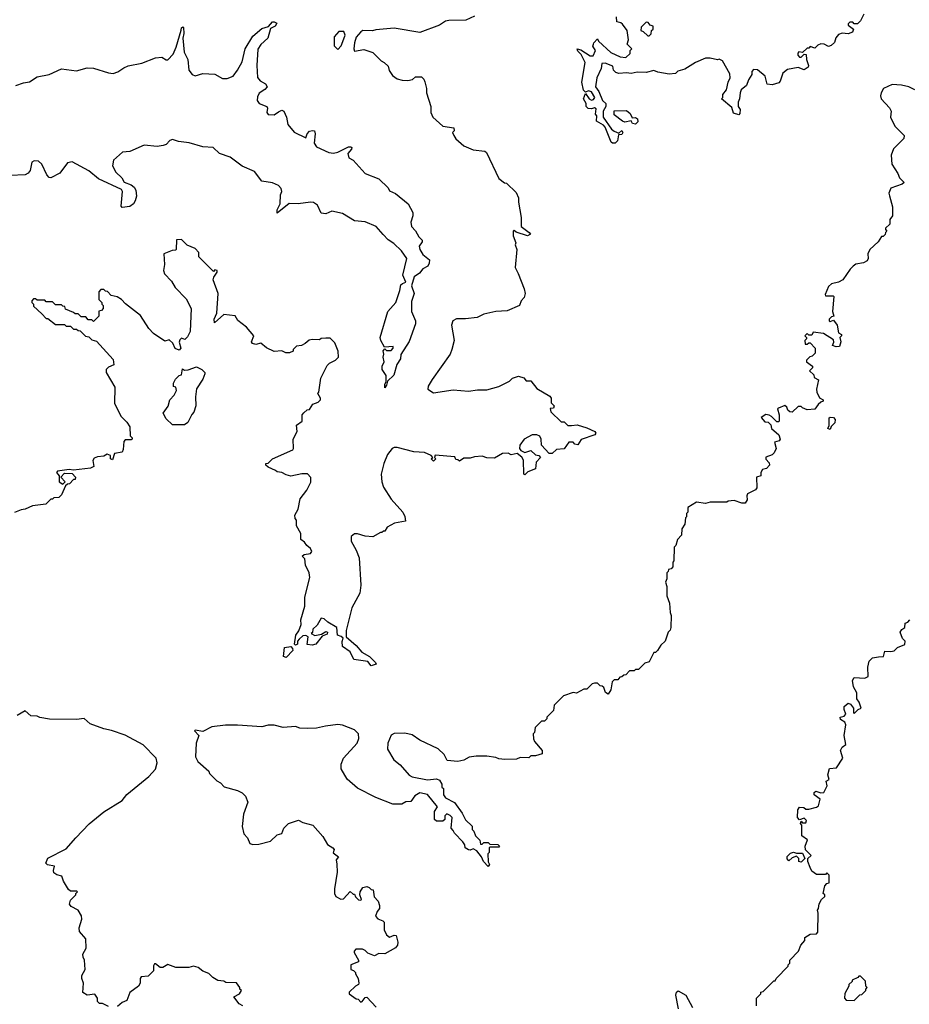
# Model space of a CAD drawing. Extents: x 2210602 to 2357277, y 510288 to 673808.
# Tile 438 of 464: x 2309540 to 2315397, y 657295 to 663777. Entities that reach past the tile are written whole.
import ezdxf

# ---------------------------------------------------------------- set-up
doc = ezdxf.new("R2010")
doc.units = 0

msp = doc.modelspace()

# ---------------------------------------------------------------- linework, layer by layer
at = {"layer": '0CON05XD'}
for points in [[(2315096.7, 663813.3), (2315075, 663770), (2315055, 663750), (2315035, 663750), (2315025, 663760), (2315005, 663760), (2314995, 663750), (2314995, 663740), (2315030, 663715), (2315022.5, 663695), (2314995, 663683.3), (2314955, 663687.5), (2314931.7, 663678.3), (2314913, 663657), (2314903.6, 663626.4), (2314883.6, 663606.4), (2314865, 663600), (2314836.4, 663616.4), (2314815, 663617.5), (2314795, 663610), (2314775, 663590), (2314745, 663600), (2314735, 663590), (2314725, 663590), (2314695, 663560), (2314670, 663565), (2314663, 663557), (2314662.5, 663542.5), (2314675, 663530), (2314685, 663530), (2314705, 663550), (2314718.3, 663548.3), (2314720, 663515), (2314734.3, 663475), (2314730.6, 663465), (2314705, 663447.8), (2314665, 663462), (2314595, 663450), (2314563.8, 663425), (2314547.7, 663372.3), (2314538.3, 663361.7), (2314495, 663347.5), (2314461.7, 663351.7), (2314447.5, 663405), (2314397, 663447), (2314371.7, 663448.3), (2314360, 663435), (2314360, 663415), (2314338.3, 663381.7), (2314326.1, 663343.9), (2314290, 663315), (2314282.5, 663295), (2314280, 663255), (2314270, 663235), (2314270, 663205), (2314282.5, 663185), (2314281.7, 663158.3), (2314275, 663150), (2314240.7, 663160.7), (2314228.3, 663198.3), (2314160, 663255), (2314170, 663265), (2314170, 663285), (2314193.3, 663315), (2314203.8, 663365), (2314216.7, 663395), (2314215, 663420), (2314166.4, 663506.4), (2314145, 663517.5), (2314135, 663512.5), (2314085, 663523.3), (2314055, 663523.3), (2313990, 663495), (2313919.3, 663450.7), (2313873, 663437), (2313857, 663423), (2313815, 663417.5), (2313740.7, 663430.7), (2313715, 663442.5), (2313665, 663430), (2313605, 663432.5), (2313565, 663422.5), (2313535, 663427.5), (2313485, 663422.5), (2313465, 663430), (2313450, 663445), (2313445, 663470), (2313395, 663490), (2313371.7, 663488.3), (2313367.5, 663455), (2313340, 663395), (2313330, 663335), (2313353.3, 663305), (2313377.5, 663245), (2313400, 663225), (2313400, 663205), (2313382.5, 663175), (2313382.5, 663135), (2313437, 663057), (2313453.6, 663043.6), (2313485, 663030), (2313505, 663047.5), (2313510, 663035), (2313505, 663020), (2313481.7, 663018.3), (2313475, 662980), (2313460, 662965), (2313443, 662963), (2313435, 662970), (2313395, 663070), (2313383, 663083), (2313338.3, 663108.3), (2313340, 663145), (2313330, 663155), (2313335, 663190), (2313325, 663197.5), (2313305, 663190), (2313281.7, 663191.7), (2313270, 663205), (2313270, 663225), (2313252.5, 663255), (2313265, 663290), (2313290, 663255), (2313305, 663247.5), (2313318.8, 663251.2), (2313327.5, 663265), (2313305, 663302.5), (2313285, 663307.5), (2313265, 663300), (2313253, 663313), (2313240, 663365), (2313262.5, 663495), (2313237, 663547), (2313215, 663570), (2313210, 663585), (2313235, 663577.5), (2313295, 663540), (2313315, 663540), (2313330, 663575), (2313313, 663603), (2313317.5, 663615), (2313320, 663625), (2313345, 663650), (2313350, 663635), (2313431.7, 663561.7), (2313493, 663533), (2313531.7, 663528.3), (2313560, 663555), (2313560, 663575), (2313570, 663585), (2313540, 663615), (2313547.5, 663645), (2313540, 663705), (2313508.3, 663748.3), (2313497, 663757), (2313471.7, 663761.7), (2313470, 663795)], [(2309515, 663344.4), (2309565, 663361.4), (2309605, 663366.9), (2309655, 663400), (2309735, 663416.7), (2309815, 663452.5), (2309915, 663440), (2309985, 663460), (2310025, 663458.8), (2310125, 663426.7), (2310155, 663422.5), (2310187, 663433), (2310225, 663460), (2310255, 663472.5), (2310345, 663490), (2310435, 663525.5), (2310475, 663530), (2310505, 663512), (2310515, 663512), (2310549.7, 663550.3), (2310570.4, 663595), (2310602.1, 663707.9), (2310605, 663722.5), (2310615, 663730), (2310618, 663725), (2310620, 663685), (2310614, 663655), (2310622.3, 663562.3), (2310646.2, 663515), (2310653.8, 663445), (2310675, 663416.7), (2310695, 663408), (2310745, 663423.1), (2310825, 663418), (2310875, 663388.8), (2310905, 663389.2), (2310944.5, 663405.5), (2310974.3, 663445), (2311005, 663500), (2311023.5, 663585), (2311075, 663667.5), (2311135, 663718.9), (2311178, 663732), (2311205, 663762), (2311215, 663763.8), (2311232.5, 663755), (2311221.2, 663735), (2311191.7, 663718.3), (2311173.8, 663655), (2311126.8, 663613.2), (2311107.3, 663582.7), (2311101.4, 663475), (2311105.8, 663395.8), (2311123.3, 663375), (2311157.5, 663355), (2311170, 663335), (2311155, 663317.5), (2311116.4, 663293.6), (2311105, 663270), (2311103.8, 663245), (2311117.5, 663225), (2311167.5, 663205), (2311172.5, 663195), (2311167.5, 663165), (2311175, 663153.3), (2311215, 663151.2), (2311245, 663171.2), (2311265, 663181.2), (2311280, 663175), (2311296, 663135), (2311306.1, 663086.1), (2311346.4, 663036.4), (2311425, 663000), (2311432.5, 663025), (2311447.7, 663042.3), (2311468.3, 663048.3), (2311480, 663045), (2311485.6, 663025), (2311478.8, 662965), (2311495, 662940), (2311575, 662903.3), (2311605, 662898.8), (2311635, 662903.8), (2311705, 662939.2), (2311720.7, 662940.7), (2311726.2, 662936.2), (2311723.8, 662925), (2311701.2, 662895), (2311707, 662867), (2311735, 662852.5), (2311813.6, 662763.6), (2311905, 662730), (2311965, 662670), (2311975, 662650), (2312015, 662632.5), (2312097.5, 662565), (2312127.7, 662507.7), (2312128.5, 662485), (2312115.4, 662445), (2312118.9, 662415), (2312146.7, 662386.7), (2312167.2, 662347.2), (2312188.8, 662325), (2312188.9, 662315), (2312170.9, 662285), (2312174.3, 662264.3), (2312195, 662231.1), (2312237.5, 662195), (2312236.7, 662175), (2312227.5, 662155), (2312195, 662136), (2312171.2, 662108.8), (2312138, 662085), (2312118.6, 662025), (2312137.5, 661975), (2312119.3, 661920.7), (2312120, 661855), (2312146.7, 661795), (2312146.2, 661775), (2312105, 661657.5), (2312048.3, 661571.7), (2312047.5, 661545), (2312022, 661508), (2312002.7, 661437.3), (2311961.7, 661398.3), (2311955, 661370), (2311943, 661353), (2311943.3, 661375), (2311952.5, 661395), (2311952.5, 661435), (2311927.5, 661475), (2311927.5, 661495), (2311940, 661525), (2311932.5, 661555), (2311937.5, 661575), (2311932.5, 661597.5), (2311945, 661610), (2311955, 661600), (2311985, 661600), (2312000, 661615), (2312000, 661625), (2311941.7, 661621.7), (2311916.7, 661665), (2311913.3, 661685), (2311964.3, 661855), (2312015.9, 661914.1), (2312043.8, 661995), (2312049.3, 662030.7), (2312059.3, 662040.7), (2312081.7, 662048.3), (2312062.9, 662095), (2312088.6, 662205), (2312054.4, 662254.4), (2312003.4, 662303.4), (2311966.8, 662326.8), (2311933.4, 662363.4), (2311886.7, 662415), (2311815, 662446.2), (2311745, 662452.5), (2311665, 662501.4), (2311595, 662516.2), (2311555, 662498), (2311525, 662503.3), (2311501.2, 662555), (2311475, 662572.5), (2311455, 662575.8), (2311374.3, 662564.3), (2311315, 662567.5), (2311235, 662502.5), (2311234.3, 662525), (2311254.4, 662565), (2311256.8, 662623.2), (2311265.8, 662645), (2311261.2, 662665), (2311243.3, 662685), (2311205, 662702), (2311134.5, 662714.5), (2311085, 662778.1), (2311005, 662813.5), (2310925, 662872.5), (2310855, 662895.7), (2310814.6, 662934.6), (2310745, 662940.6), (2310655, 662967.3), (2310585, 662974.5), (2310545, 662988.1), (2310528.7, 662981.3), (2310505, 662955.7), (2310485, 662947.8), (2310445, 662943.1), (2310360, 662950), (2310265, 662910), (2310217.5, 662905), (2310157.7, 662852.3), (2310150.8, 662815), (2310172.7, 662772.7), (2310212.5, 662735), (2310227, 662707), (2310275, 662688.8), (2310294.2, 662674.2), (2310305.5, 662655.5), (2310309.4, 662615), (2310300.8, 662585), (2310289.2, 662565), (2310265, 662547.5), (2310215, 662540), (2310208.3, 662548.3), (2310216.7, 662645), (2310209.3, 662659.3), (2310058.6, 662728.6), (2309995, 662782), (2309885, 662841.4), (2309855, 662834.2), (2309805, 662765.8), (2309745, 662735.8), (2309735, 662738), (2309719.2, 662755), (2309685.8, 662825), (2309663.3, 662845), (2309635, 662847.5), (2309620, 662840), (2309609.2, 662785), (2309595, 662765.5), (2309575, 662755.6), (2309478.3, 662751.7)], [(2312535, 663800), (2312477, 663773), (2312365, 663772.5), (2312343, 663767), (2312305, 663740), (2312175, 663692.5), (2312005, 663720), (2311885, 663710), (2311863, 663703), (2311800, 663705), (2311785, 663697.5), (2311755, 663662.5), (2311744, 663625), (2311740, 663585), (2311745, 663570), (2311805, 663580), (2311865, 663560), (2311920, 663505), (2311940, 663495), (2311965, 663470), (2311973.3, 663443.3), (2311995, 663410), (2312025, 663387.5), (2312058.3, 663378.3), (2312095, 663377.5), (2312127, 663383), (2312145, 663400), (2312185, 663400), (2312200, 663385), (2312207, 663367), (2312217.5, 663325), (2312217.5, 663295), (2312246.7, 663205), (2312246.7, 663165), (2312260, 663135), (2312325, 663076.7), (2312397.5, 663065), (2312400, 663045), (2312390, 663035), (2312397.5, 663015), (2312412.3, 662992.3), (2312465, 662946.7), (2312525, 662920), (2312601.7, 662911.7), (2312613, 662903), (2312695, 662732.5), (2312733, 662703), (2312745, 662700), (2312808.3, 662638.3), (2312823.3, 662605), (2312823.3, 662575), (2312842.5, 662475), (2312842.5, 662415), (2312895, 662376.7), (2312902.5, 662365), (2312884.1, 662354.1), (2312808.3, 662378.3), (2312795, 662390), (2312790, 662385), (2312790, 662355), (2312807, 662307), (2312802.5, 662295), (2312812.5, 662265), (2312802.5, 662145), (2312822.5, 662105), (2312862.5, 662005), (2312867.5, 661975), (2312861.7, 661948.3), (2312842.5, 661925), (2312830, 661895), (2312749.3, 661860.7), (2312673.9, 661856.1), (2312595, 661837.5), (2312553, 661817), (2312475, 661806.7), (2312415, 661806.7), (2312392.5, 661795), (2312383.3, 661765), (2312400, 661665), (2312386.2, 661605), (2312373.3, 661575), (2312255, 661407.5), (2312230, 661365), (2312227.5, 661345), (2312265, 661321.2), (2312395, 661340), (2312495, 661331.2), (2312555, 661340), (2312615, 661340), (2312695, 661362.5), (2312765, 661397.5), (2312785, 661417.5), (2312825, 661430), (2312858.3, 661418.3), (2312875, 661400), (2312905, 661400), (2312945, 661350), (2313029.3, 661299.3), (2313040, 661285), (2313040, 661255), (2313060, 661235), (2313055, 661220), (2313031.7, 661218.3), (2313037.5, 661195), (2313105, 661130), (2313125, 661130), (2313150, 661105), (2313173.6, 661106.4), (2313210.7, 661110.7), (2313275, 661090.8), (2313327.5, 661065), (2313332.5, 661055), (2313327.5, 661045), (2313237.7, 661012.3), (2313215, 660977.5), (2313195, 660982.5), (2313185, 660996.7), (2313155, 660996.7), (2313125, 660952.5), (2313075, 660947.5), (2313045, 660920), (2313025, 660920), (2312976.2, 660975), (2312974, 661015), (2312965, 661035.8), (2312945, 661044.3), (2312915, 661044.2), (2312862, 661015), (2312832.5, 660975), (2312830, 660955), (2312840, 660940), (2312865, 660926.7), (2312905, 660940), (2312935, 660912.5), (2312957, 660907), (2312970, 660895), (2312940, 660865), (2312935, 660820), (2312885, 660800), (2312865, 660780), (2312860, 660785), (2312856.4, 660876.4), (2312846.4, 660896.4), (2312815, 660920), (2312775, 660912.5), (2312755, 660922.5), (2312718.3, 660921.7), (2312665, 660890), (2312615, 660892.5), (2312585, 660902.5), (2312535, 660900), (2312505, 660890), (2312465, 660890), (2312435, 660870), (2312425, 660880), (2312411.7, 660881.7), (2312405, 660900), (2312275, 660910), (2312270, 660895), (2312280, 660885), (2312265, 660870), (2312250, 660885), (2312260, 660895), (2312248.3, 660908.3), (2312205, 660927.5), (2312135, 660932.5), (2312025, 660961.2), (2312005, 660961.2), (2311993.3, 660955), (2311961.2, 660915), (2311936.7, 660855), (2311920, 660785), (2311923.3, 660735), (2311935, 660700), (2311985, 660620), (2312062.5, 660535), (2312076.4, 660506.4), (2312080, 660475), (2312008.3, 660461.7), (2311960, 660435), (2311945, 660410), (2311935, 660410), (2311925, 660400), (2311915, 660400), (2311865, 660372.5), (2311815, 660376.7), (2311765, 660393.3), (2311745, 660393.3), (2311722.5, 660375), (2311722.5, 660345), (2311756, 660285), (2311774, 660235), (2311785.8, 660055), (2311778.8, 660001.2), (2311726.7, 659905), (2311690, 659755), (2311690, 659715), (2311755, 659657.5), (2311792.3, 659612.3), (2311842.5, 659585), (2311883.3, 659545), (2311886.2, 659535), (2311855, 659522.5), (2311831.7, 659551.7), (2311740, 659565), (2311716.4, 659616.4), (2311665, 659650), (2311663, 659683), (2311670, 659705), (2311657, 659717), (2311632.5, 659725), (2311627.5, 659775), (2311569.7, 659809.7), (2311545, 659833.3), (2311525, 659836), (2311498, 659792), (2311470, 659765), (2311467, 659743), (2311460, 659735), (2311483.3, 659723.3), (2311527.5, 659732.5), (2311555, 659750), (2311567.5, 659745), (2311565, 659732.5), (2311530.7, 659719.3), (2311488.8, 659665), (2311465, 659660), (2311433.8, 659663.8), (2311440, 659715), (2311425, 659722.5), (2311405, 659720), (2311380.7, 659699.3), (2311370, 659685), (2311370, 659665), (2311355, 659660), (2311350, 659665), (2311357.5, 659725), (2311377, 659753), (2311393.3, 659795), (2311390, 659825), (2311417.5, 659915), (2311417.5, 659975), (2311450, 660105), (2311446.7, 660135), (2311422.5, 660185), (2311417, 660227), (2311400, 660245), (2311413, 660257), (2311455, 660262.5), (2311463.3, 660275), (2311454, 660295), (2311430, 660315), (2311415, 660337.5), (2311390, 660355), (2311390, 660395), (2311362.5, 660445), (2311361.7, 660481.7), (2311353, 660493), (2311352.5, 660515), (2311372.5, 660555), (2311386.4, 660623.6), (2311430.7, 660679.3), (2311457, 660733), (2311457, 660763), (2311435, 660787.5), (2311397, 660787), (2311325, 660772.5), (2311295, 660780), (2311267, 660797), (2311235, 660800), (2311225, 660810), (2311175, 660830), (2311160, 660845), (2311160, 660855), (2311175, 660857.5), (2311203.6, 660886.4), (2311337.5, 660945), (2311342.5, 660955), (2311340, 661015), (2311367.5, 661065), (2311363, 661107), (2311400, 661135), (2311400, 661175), (2311411.7, 661188.3), (2311431.7, 661208.3), (2311448.3, 661211.7), (2311470, 661245), (2311505, 661260), (2311520, 661275), (2311520, 661285), (2311502.5, 661315), (2311510, 661325), (2311523, 661417), (2311565, 661500), (2311580, 661515), (2311620, 661535), (2311640, 661555), (2311637.5, 661595), (2311615, 661650), (2311585, 661680), (2311555, 661680), (2311525, 661677.5), (2311515, 661670), (2311465, 661672.5), (2311445, 661667.5), (2311420, 661645), (2311395, 661632.5), (2311363, 661627), (2311340, 661605), (2311340, 661595), (2311316.4, 661583.6), (2311293, 661583), (2311265, 661597.5), (2311215, 661592.5), (2311165, 661617.5), (2311126.7, 661646.7), (2311095, 661638.8), (2311072.5, 661645), (2311067, 661657), (2311082.5, 661695), (2311033, 661753), (2310977, 661797), (2310957.7, 661827.7), (2310885, 661836.2), (2310821.7, 661781.7), (2310821.2, 661805), (2310837.5, 661845), (2310847.5, 661975), (2310813.3, 662065), (2310817.5, 662082.5), (2310840, 662115), (2310840, 662125), (2310825, 662130), (2310815, 662120), (2310805, 662130), (2310720, 662215), (2310720, 662245), (2310695, 662270), (2310641.7, 662291.7), (2310605, 662330), (2310571.7, 662328.3), (2310570, 662265), (2310565, 662260), (2310543, 662257), (2310490, 662235), (2310492.5, 662165), (2310487.5, 662125), (2310493.3, 662103.3), (2310540, 662055), (2310563.6, 662013.6), (2310635, 661940), (2310670, 661875), (2310662.5, 661725), (2310645, 661690), (2310628.3, 661671.7), (2310605, 661680), (2310595, 661670), (2310590, 661655), (2310600, 661615), (2310589.3, 661600.7), (2310563, 661613), (2310548.3, 661648.3), (2310525, 661670), (2310495, 661660), (2310420.7, 661710.7), (2310390, 661745), (2310335, 661830), (2310237, 661907), (2310210, 661935), (2310181.7, 661951.7), (2310141.7, 661961.7), (2310118.3, 661988.3), (2310105, 661990), (2310095, 662000), (2310075, 662000), (2310060, 661985), (2310060, 661935), (2310080, 661915), (2310080, 661905), (2310090, 661895), (2310090, 661875), (2310078.3, 661861.7), (2310061.7, 661858.3), (2310060, 661825), (2310025, 661790), (2310015, 661800), (2309991.7, 661801.7), (2309975, 661820), (2309945, 661820), (2309925, 661840), (2309905, 661840), (2309895, 661850), (2309841.7, 661871.7), (2309838.3, 661888.3), (2309825, 661890), (2309815, 661900), (2309775, 661900), (2309755, 661920), (2309715, 661920), (2309705, 661930), (2309655, 661930), (2309645, 661940), (2309631.7, 661938.3), (2309620, 661925), (2309620, 661915), (2309630, 661905), (2309631.7, 661891.7), (2309685, 661840)], [(2313685, 663670), (2313697, 663683), (2313700, 663705), (2313710, 663715), (2313710, 663735), (2313691.7, 663741.7), (2313678.3, 663758.3), (2313665, 663760), (2313631.7, 663728.3), (2313630, 663705), (2313645, 663700), (2313675, 663670), (2313685, 663670)], [(2311635, 663580), (2311656.7, 663605), (2311675, 663650), (2311682.5, 663675), (2311675, 663700), (2311641.7, 663698.3), (2311610, 663665), (2311610, 663605), (2311635, 663580)], [(2315434.3, 663314.3), (2315395, 663334), (2315345, 663346.2), (2315285, 663351.2), (2315227, 663323), (2315212.5, 663295), (2315207.5, 663275), (2315212.5, 663255), (2315266.7, 663196.7), (2315277.5, 663175), (2315273.3, 663135), (2315302.5, 663075), (2315362.5, 663015), (2315360, 662995), (2315293.6, 662926.4), (2315276.7, 662885), (2315282.5, 662825), (2315322.5, 662765), (2315332.5, 662735), (2315362.5, 662705), (2315350, 662695), (2315275, 662668.8), (2315263.3, 662635), (2315266.7, 662616.7), (2315286.2, 662545), (2315287.5, 662485), (2315268.3, 662461.7), (2315268.3, 662431.7), (2315240, 662405), (2315240, 662395), (2315250, 662385), (2315240, 662375), (2315238.3, 662361.7), (2315225, 662350), (2315215, 662350), (2315192.5, 662315), (2315136.4, 662263.6), (2315123.9, 662236.1), (2315126.7, 662205), (2315119.5, 662190.5), (2315095, 662176.7), (2315045, 662166.7), (2315027.5, 662155), (2315006.7, 662135), (2314960, 662065), (2314931.7, 662048.3), (2314885, 662037.5), (2314865, 662020), (2314843, 661967), (2314845, 661960), (2314895, 661960), (2314900, 661955), (2314892.5, 661855), (2314900, 661825), (2314885, 661820), (2314870, 661805), (2314870, 661795), (2314875, 661790), (2314898.3, 661798.3), (2314922.5, 661765), (2314930, 661715), (2314950, 661705), (2314950, 661695), (2314940, 661685), (2314946.4, 661656.4), (2314936.7, 661625), (2314915, 661622.5), (2314891.7, 661631.7), (2314900, 661655), (2314898.3, 661668.3), (2314831.7, 661711.7), (2314765, 661720), (2314755, 661700), (2314735, 661700), (2314725, 661710), (2314710, 661695), (2314720, 661685), (2314720, 661675), (2314710, 661665), (2314711.7, 661641.7), (2314725, 661640), (2314735, 661650), (2314745, 661650), (2314777.5, 661615), (2314778.3, 661581.7), (2314758.3, 661561.7), (2314741.7, 661558.3), (2314720, 661535), (2314720, 661525), (2314760, 661495), (2314760, 661485), (2314740, 661465), (2314768.3, 661438.3), (2314771.7, 661421.7), (2314800, 661405), (2314786.7, 661345), (2314788.8, 661325), (2314806.7, 661286.7), (2314830, 661275), (2314830, 661265), (2314815, 661260), (2314797, 661243), (2314775, 661212.5), (2314725, 661207.5), (2314695, 661222.5), (2314685, 661230), (2314665, 661230), (2314625, 661192.5), (2314610, 661195), (2314597, 661207), (2314590, 661225), (2314577, 661237), (2314535, 661220), (2314530, 661215), (2314540, 661175), (2314540, 661135), (2314535, 661130), (2314525, 661130), (2314490, 661165), (2314475, 661172.5), (2314453, 661177), (2314421.7, 661158.3), (2314445, 661130), (2314467, 661127), (2314485, 661110), (2314490, 661085), (2314537.5, 661045), (2314547.5, 661015), (2314540, 661005), (2314510, 660995), (2314520, 660955), (2314507.5, 660925), (2314495, 660912.5), (2314453, 660897), (2314453, 660883), (2314475, 660860), (2314477.5, 660845), (2314457, 660823), (2314430, 660815), (2314420, 660795), (2314420, 660775), (2314390, 660765), (2314392.5, 660695), (2314385, 660682.5), (2314332.5, 660655), (2314327, 660643), (2314330, 660615), (2314317.5, 660595), (2314295, 660593.3), (2314245, 660612.5), (2314205, 660607.5), (2314195, 660600), (2314085, 660600), (2314055, 660592.5), (2313995, 660600), (2313940, 660565), (2313940, 660535), (2313930, 660525), (2313930, 660505), (2313923, 660497), (2313920, 660455), (2313900, 660425), (2313897, 660383), (2313870, 660355), (2313860, 660315), (2313850, 660305), (2313847.5, 660215), (2313840, 660205), (2313840, 660175), (2313828.3, 660161.7), (2313811.7, 660158.3), (2313810, 660145), (2313800, 660135), (2313800, 660095), (2313792.5, 660075), (2313800, 660045), (2313800, 659985), (2313817.5, 659935), (2313822.5, 659875), (2313830, 659855), (2313827.5, 659775), (2313821.7, 659758.3), (2313810, 659745), (2313790, 659685), (2313760.7, 659659.3), (2313740, 659625), (2313725, 659610), (2313715, 659610), (2313685, 659550), (2313655, 659540), (2313615, 659500), (2313595, 659500), (2313585, 659490), (2313555, 659490), (2313530, 659465), (2313518.3, 659461.7), (2313505, 659450), (2313491.7, 659448.3), (2313478.3, 659431.7), (2313455, 659430), (2313441.7, 659418.3), (2313432.5, 659365), (2313415, 659337.5), (2313397, 659347), (2313385, 659380), (2313375, 659390), (2313361.7, 659391.7), (2313345, 659410), (2313325, 659410), (2313310, 659405), (2313275, 659370), (2313255, 659370), (2313207, 659343), (2313185, 659347.5), (2313120, 659325), (2313060, 659265), (2313055, 659230), (2313010, 659185), (2313010, 659175), (2312995, 659160), (2312975, 659160), (2312933, 659117), (2312930, 659085), (2312920, 659075), (2312923, 659043), (2312930, 659025), (2312980, 658965), (2312980, 658945), (2312935, 658930), (2312905, 658930), (2312891.7, 658918.3), (2312835, 658920), (2312811.7, 658908.3), (2312735, 658907.5), (2312695, 658910), (2312675, 658920), (2312615, 658927.5), (2312545, 658927.5), (2312498.3, 658921.7), (2312465, 658902.5), (2312425, 658892.5), (2312355, 658900), (2312335, 658940), (2312295, 658977.5), (2312175, 659033.3), (2312125, 659070), (2312075, 659080), (2312005, 659077.5), (2311985, 659067.5), (2311963.3, 659015), (2311962.5, 658975), (2312002.5, 658905), (2312045, 658872.5), (2312105, 658802.5), (2312125, 658792.5), (2312225, 658772.5), (2312285, 658780), (2312305, 658770), (2312320, 658745), (2312320, 658725), (2312330, 658715), (2312330, 658675), (2312342.5, 658655), (2312403, 658623), (2312453.3, 658553.3)], [(2313595, 663090), (2313575, 663092.5), (2313565, 663110), (2313525, 663102.5), (2313509.3, 663109.3), (2313455, 663150), (2313453, 663177), (2313535, 663180), (2313558.3, 663158.3), (2313571.7, 663131.7), (2313595, 663132.5), (2313607.5, 663125), (2313610, 663105), (2313595, 663090)], [(2309685, 661840), (2309715, 661810), (2309725, 661810), (2309775, 661770), (2309835, 661770), (2309845, 661760), (2309875, 661760), (2309895, 661740), (2309915, 661740), (2309925, 661730), (2309938.3, 661728.3), (2309973, 661693), (2309995, 661690), (2310015, 661670), (2310045, 661660), (2310155, 661540), (2310160, 661505), (2310125, 661490), (2310110, 661475), (2310110, 661455), (2310167, 661357), (2310165, 661250), (2310207.5, 661165), (2310245, 661127.5), (2310265.9, 661095.9), (2310268.3, 661038.3), (2310280, 661025), (2310280, 661015), (2310275, 661010), (2310235, 661010), (2310225, 661000), (2310221.7, 660948.3), (2310215, 660930), (2310165, 660920), (2310151.7, 660878.3), (2310137.5, 660885), (2310138.3, 660908.3), (2310115, 660917.5), (2310095, 660903.3), (2310051.7, 660898.3), (2310030.5, 660889.5), (2310022, 660875), (2310027.5, 660835), (2310006.5, 660823.5), (2309895, 660811.2), (2309865, 660816), (2309790, 660805), (2309782.5, 660795), (2309800, 660775), (2309800, 660735), (2309825, 660720), (2309840, 660735), (2309810, 660765), (2309835, 660792.5), (2309885, 660790), (2309907.5, 660765), (2309905, 660750), (2309895, 660750), (2309868.3, 660721.7), (2309855, 660720), (2309841.7, 660708.3), (2309815, 660650), (2309798.3, 660631.7), (2309765, 660630), (2309755, 660620), (2309745, 660620), (2309711.7, 660588.3), (2309625, 660577.5), (2309576.4, 660553.6), (2309550.7, 660549.3), (2309505, 660532.5)], [(2310625, 661110), (2310545, 661110), (2310505, 661150), (2310483.6, 661186.4), (2310517.7, 661232.3), (2310527.5, 661275), (2310557.5, 661305), (2310572.5, 661335), (2310568.3, 661358.3), (2310553, 661363), (2310552.5, 661385), (2310565, 661410), (2310590, 661435), (2310605, 661440), (2310611.7, 661478.3), (2310625, 661470), (2310648.3, 661471.7), (2310705, 661492.5), (2310740, 661475), (2310760, 661455), (2310760, 661445), (2310745, 661410), (2310703.6, 661346.4), (2310697.5, 661295), (2310700, 661235), (2310687, 661193), (2310673, 661177), (2310647.5, 661125), (2310625, 661110)], [(2314875, 661080), (2314860, 661085), (2314870, 661105), (2314870, 661155), (2314875, 661160), (2314897, 661157), (2314910, 661145), (2314907, 661123), (2314881.7, 661098.3), (2314875, 661080)], [(2314390, 657285), (2314390, 657335), (2314420, 657365), (2314420, 657375), (2314435, 657380), (2314505, 657450), (2314515, 657450), (2314520, 657465), (2314600, 657545), (2314600, 657555), (2314610, 657565), (2314610, 657585), (2314666.7, 657645), (2314682.5, 657685), (2314710, 657715), (2314710, 657735), (2314745, 657757.5), (2314785, 657760), (2314795, 657770), (2314797.5, 657895), (2314792.5, 657915), (2314800, 657925), (2314803, 657957), (2314820, 657985), (2314840, 658005), (2314840, 658015), (2314830, 658025), (2314840, 658075), (2314855, 658090), (2314870, 658095), (2314870, 658145), (2314855, 658160), (2314845, 658150), (2314785, 658150), (2314755, 658172.5), (2314743.3, 658195), (2314730, 658235), (2314730, 658255), (2314750, 658275), (2314713, 658313), (2314712.5, 658335), (2314727.5, 658377.5), (2314690, 658405), (2314690, 658475), (2314680, 658485), (2314685, 658500), (2314695, 658490), (2314715, 658490), (2314720, 658505), (2314705, 658520), (2314675, 658510), (2314660, 658525), (2314662.5, 658575), (2314675, 658592.5), (2314701.7, 658591.7), (2314715, 658580), (2314735, 658580), (2314787, 658593), (2314798.3, 658601.7), (2314810, 658645), (2314770, 658675), (2314771.7, 658688.3), (2314782.5, 658697.5), (2314815, 658687.5), (2314835, 658690), (2314856.4, 658733.6), (2314850, 658765), (2314870, 658775), (2314860, 658805), (2314871.7, 658848.3), (2314918.3, 658851.7), (2314960, 658915), (2314943.3, 658965), (2314955, 658987.5), (2314980, 659005), (2314967.5, 659065), (2314980, 659135), (2314973, 659153), (2314945, 659170), (2314942.5, 659185), (2314968.3, 659191.7), (2314980, 659205), (2314967.5, 659235), (2314967.5, 659255), (2314995, 659277.5), (2315010.7, 659270.7), (2315030, 659245), (2315030, 659215), (2315035, 659210), (2315060, 659235), (2315080, 659245), (2315067.5, 659285), (2315052.5, 659305), (2315052.5, 659345), (2315030, 659385), (2315023, 659427), (2315035, 659447.5), (2315105, 659441.2), (2315125.9, 659454.1), (2315123.3, 659515), (2315132, 659555), (2315155, 659576), (2315195, 659582), (2315226.4, 659583.6), (2315235, 659620), (2315275, 659617.5), (2315297, 659623), (2315320, 659645), (2315366.7, 659663.3), (2315370, 659685), (2315353, 659703), (2315337.5, 659745), (2315347, 659763), (2315367.5, 659775), (2315370, 659805), (2315388.3, 659811.7), (2315400, 659825)], [(2311295, 659577.5), (2311277.5, 659585), (2311282.5, 659645), (2311325, 659650), (2311337, 659637), (2311337.5, 659625), (2311295, 659577.5)], [(2310125, 657280), (2310085, 657300), (2310065, 657300), (2310053, 657313), (2310052.5, 657335), (2310035, 657362.5), (2309985, 657356), (2309955, 657372.5), (2309960, 657435), (2309948.8, 657465), (2309948.8, 657485), (2309970, 657525), (2309967.5, 657585), (2309957.5, 657605), (2309956.7, 657625), (2309976.7, 657665), (2309976, 657725), (2309933.8, 657775), (2309931.7, 657798.3), (2309950, 657855), (2309946.8, 657876.8), (2309924.4, 657914.4), (2309879.3, 657939.3), (2309867.5, 657955), (2309875, 657980), (2309910, 658015), (2309910, 658025), (2309920, 658035), (2309915, 658040), (2309875, 658040), (2309860.7, 658050.7), (2309827.5, 658105), (2309818.3, 658138.3), (2309785, 658147.5), (2309765, 658160), (2309762.5, 658175), (2309770, 658205), (2309723, 658213), (2309712.5, 658225), (2309725, 658256.7), (2309845, 658317.5), (2309909.3, 658390.7), (2309997, 658483), (2310095, 658562.5), (2310215, 658636.7), (2310245, 658676.7), (2310391.2, 658795), (2310435, 658842.5), (2310446.2, 658885), (2310437.5, 658915), (2310353, 659003), (2310235, 659067.5), (2310145, 659097.5), (2310095, 659107.5), (2310005, 659142.5), (2309965, 659176.7), (2309915, 659170), (2309737, 659173), (2309673.6, 659183.6), (2309655, 659192.5), (2309613, 659193), (2309575, 659227.5), (2309523.3, 659196.7)], [(2312453.3, 658553.3), (2312475, 658510), (2312518.3, 658468.3), (2312520, 658445), (2312530, 658435), (2312540, 658405), (2312570, 658375), (2312575, 658350), (2312585, 658350), (2312595, 658360), (2312625, 658360), (2312635, 658350), (2312687, 658347), (2312700, 658335), (2312695, 658330), (2312635, 658330), (2312630, 658325), (2312630, 658295), (2312622.5, 658285), (2312623.3, 658233.3), (2312632.5, 658215), (2312625, 658202.5), (2312594.2, 658234.2), (2312580, 658265), (2312550, 658305), (2312525, 658317.5), (2312505, 658310), (2312495, 658312.5), (2312472.5, 658325), (2312470, 658345), (2312457.5, 658365), (2312401.7, 658421.7), (2312395, 658440), (2312380, 658455), (2312386.7, 658525), (2312375, 658537.5), (2312351.7, 658548.3), (2312340, 658535), (2312338.3, 658511.7), (2312325, 658500), (2312285, 658500), (2312271.7, 658511.7), (2312270, 658565), (2312290, 658595), (2312225, 658676.2), (2312173.6, 658686.4), (2312141.7, 658668.3), (2312115, 658630), (2312083, 658627), (2312055, 658612.5), (2311997, 658613), (2311885, 658656.7), (2311765, 658717.5), (2311697, 658777), (2311657.5, 658845), (2311657.5, 658875), (2311672.5, 658915), (2311762.5, 659015), (2311772.5, 659045), (2311770, 659075), (2311745, 659102.5), (2311665, 659133.3), (2311635, 659136.2), (2311553.8, 659126.2), (2311495, 659113.3), (2311435, 659110), (2311385, 659113.3), (2311355, 659123.8), (2311275, 659117.5), (2311215, 659132.5), (2311175, 659132.5), (2311135, 659122.5), (2310975, 659133.3), (2310895, 659132.5), (2310805, 659122.5), (2310745, 659090), (2310695, 659100), (2310690, 659095), (2310720, 659065), (2310702.5, 659015), (2310697.5, 658925), (2310713.6, 658893.6), (2310785, 658830), (2310790, 658815), (2310837, 658767), (2310863, 658753), (2310887, 658727), (2310975, 658702.5), (2311005, 658687.5), (2311027.5, 658665), (2311042.5, 658625), (2311013.9, 658546.1), (2311003.8, 658465), (2311016.4, 658416.4), (2311040.7, 658390.7), (2311055, 658353.3), (2311075, 658347.5), (2311115, 658350), (2311191.7, 658368.3), (2311235, 658410), (2311265, 658420), (2311280, 658455), (2311310, 658485), (2311375, 658507.5), (2311405, 658492.5), (2311470, 658475), (2311535, 658400), (2311567, 658347), (2311602.5, 658325), (2311610, 658315), (2311603, 658293), (2311640, 658265), (2311623, 658247), (2311627, 658217), (2311630, 658165), (2311613.3, 658055), (2311613.3, 658025), (2311622.5, 658005), (2311655, 657987.5), (2311671.7, 657988.3), (2311715, 658037.5), (2311735, 658020), (2311745, 658020), (2311751.7, 658001.7), (2311771.7, 657981.7), (2311785, 657980), (2311790, 657985), (2311780, 658015), (2311782.5, 658035), (2311800, 658065), (2311825, 658070), (2311840, 658065), (2311855, 658050), (2311868.3, 658048.3), (2311873, 658003), (2311900, 657975), (2311910, 657945), (2311910, 657925), (2311892.5, 657905), (2311882.5, 657875), (2311897, 657857), (2311930, 657845), (2311940, 657835), (2311940, 657785), (2311955, 657752.5), (2311975, 657737.5), (2312005, 657750), (2312018.3, 657748.3), (2312030, 657705), (2312027.5, 657685), (2312015, 657667.5), (2311945, 657627.5), (2311905, 657630), (2311876.4, 657613.6), (2311831.7, 657631.7), (2311815, 657650), (2311797, 657657), (2311753, 657657), (2311742.5, 657645), (2311742.5, 657635), (2311770, 657585), (2311770, 657575), (2311720, 657555), (2311720, 657525), (2311738.3, 657518.3), (2311750, 657505), (2311750, 657495), (2311767.5, 657465), (2311772.5, 657435), (2311770, 657425), (2311750, 657415), (2311710, 657375), (2311710, 657365), (2311755, 657330), (2311768.3, 657328.3), (2311785, 657310), (2311795, 657312.5), (2311815, 657340), (2311825, 657342.5), (2311886.4, 657276.4)], [(2314685, 658230), (2314670, 658235), (2314670, 658255), (2314655, 658270), (2314625, 658260), (2314605, 658240), (2314593, 658253), (2314593, 658267), (2314615, 658290), (2314635, 658297.5), (2314655, 658290), (2314695, 658290), (2314710, 658255), (2314685, 658230)], [(2311010, 657285), (2310985, 657297.5), (2310950, 657345), (2310987.5, 657365), (2311000, 657385), (2310990, 657395), (2310990, 657405), (2310966.4, 657436.4), (2310898.3, 657438.3), (2310885, 657447.5), (2310845, 657452.5), (2310810.7, 657470.7), (2310785, 657497.5), (2310745, 657512.5), (2310715, 657536.7), (2310685, 657546.2), (2310653, 657537), (2310567, 657537), (2310515, 657557.5), (2310481.7, 657538.3), (2310465, 657537.5), (2310435, 657562.5), (2310428.3, 657561.7), (2310420.7, 657549.3), (2310420, 657515), (2310385, 657480), (2310340, 657475), (2310332.5, 657465), (2310332.5, 657435), (2310322.5, 657415), (2310265, 657372.5), (2310245, 657320), (2310213.9, 657306.1), (2310185, 657280)], [(2315035, 657320), (2315071.7, 657358.3), (2315085, 657360), (2315110, 657385), (2315110, 657395), (2315120, 657405), (2315110, 657415), (2315108.3, 657448.3), (2315075, 657480), (2315065, 657480), (2315058.3, 657471.7), (2315020, 657455), (2315020, 657445), (2315000, 657425), (2315000, 657415), (2314973, 657367), (2314970, 657335), (2314981.7, 657321.7), (2315035, 657320)], [(2313877.5, 657265), (2313860, 657355), (2313864.2, 657375.8), (2313875, 657383.3), (2313926.7, 657355), (2313970, 657275)]]:
    msp.add_lwpolyline(points, dxfattribs=at)

doc.saveas('drawing.dxf')
